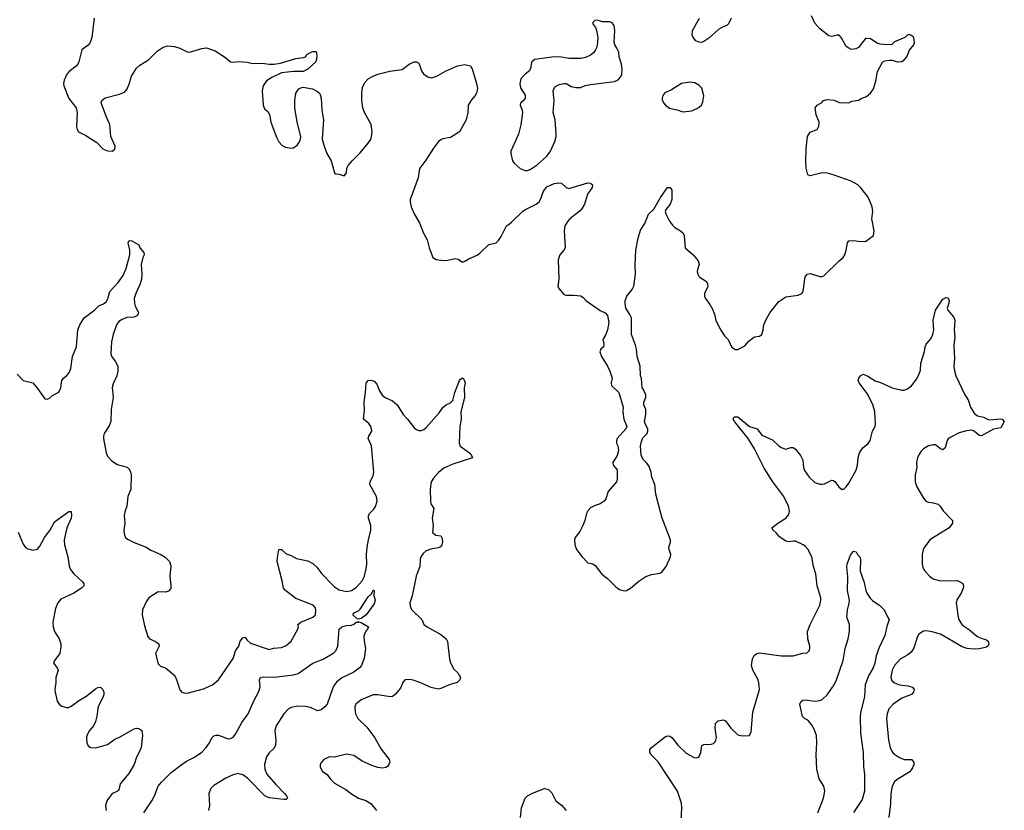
# Model space of a CAD drawing. Header units: inches. Extents: x 2057696 to 2160536, y 827480 to 1016834.
# Tile 375 of 422: x 2125942 to 2134099, y 951130 to 957679. Entities that reach past the tile are written whole.
import ezdxf

# ---------------------------------------------------------------- set-up
doc = ezdxf.new("R2010")
doc.units = ezdxf.units.IN
doc.header["$MEASUREMENT"] = 0
doc.layers.add('C1925', color=7, linetype='Continuous')
doc.layers.add('C1935', color=7, linetype='Continuous')

msp = doc.modelspace()

# ---------------------------------------------------------------- linework, layer by layer
at = {"layer": 'C1925', "color": 5}
for points, elevation in [([(2126558.8, 957690), (2126538.8, 957530), (2126526.8, 957490), (2126510, 957469), (2126458, 957430), (2126433.4, 957330), (2126422.8, 957310), (2126410, 957294), (2126351, 957250), (2126332.8, 957227.2), (2126310, 957178), (2126305.5, 957150), (2126308.2, 957130), (2126350, 957024.7), (2126410.8, 956950), (2126419.1, 956910), (2126413.4, 956790), (2126417.3, 956770), (2126430, 956751), (2126490, 956720.5), (2126581.5, 956661.5), (2126630, 956610.4), (2126642.6, 956602.6), (2126670, 956592), (2126709.6, 956590.4), (2126730, 956606.8), (2126733.6, 956630), (2126698.7, 956710), (2126687.8, 956810), (2126660.5, 956870), (2126617.2, 956990), (2126624, 957010), (2126649.6, 957030.4), (2126770, 957062), (2126810, 957078.8), (2126830, 957101), (2126850, 957144.7), (2126869.6, 957210), (2126910, 957277.1), (2126938, 957302), (2127010, 957347.4), (2127082, 957418), (2127130, 957451), (2127170, 957462.7), (2127223.6, 957456.4), (2127270, 957443.5), (2127330, 957412.3), (2127350, 957410.2), (2127450, 957441.1), (2127490, 957445.7), (2127561.1, 957421.1), (2127646.8, 957366.8), (2127690, 957330.4), (2127710, 957328.2), (2127753.8, 957333.8), (2127826.2, 957326.2), (2127870, 957316.3), (2127950, 957318), (2128010, 957310.5), (2128050, 957310.6), (2128101.5, 957318.5), (2128230, 957356), (2128293.6, 957366.4), (2128308.9, 957371.1), (2128322, 957390), (2128358, 957410), (2128370, 957414.8), (2128394.8, 957414.8), (2128402, 957410), (2128404.7, 957370), (2128394.8, 957330), (2128330, 957269.2), (2128290, 957249.3), (2128210, 957249.5), (2128110, 957238), (2128030, 957200.5), (2127987.1, 957172.9), (2127958.7, 957130), (2127950.3, 957090), (2127958, 956970), (2127970, 956941), (2127997.1, 956917.1), (2128012.8, 956892.8), (2128023, 956830), (2128070, 956704.7), (2128090, 956666), (2128117.1, 956637.1), (2128144.1, 956624.1), (2128190, 956613.4), (2128210, 956617.3), (2128240.1, 956639.9), (2128257.7, 956662.3), (2128269.5, 956690), (2128271.8, 956710), (2128240.7, 956830), (2128221.6, 956950), (2128220.7, 957010), (2128230, 957071.3), (2128254.8, 957105.2), (2128270, 957114.8), (2128290, 957118.8), (2128367.1, 957107.1), (2128410, 957084.7), (2128427.3, 957067.3), (2128440.7, 957030), (2128444, 956930), (2128459.3, 956850), (2128448.2, 956690), (2128464.9, 956630), (2128487.7, 956570), (2128523, 956510), (2128551.1, 956411.1), (2128561, 956401), (2128590, 956398), (2128630, 956384.7), (2128648.7, 956410), (2128653.2, 956450), (2128664, 956470), (2128696, 956510), (2128763.3, 956576.7), (2128830, 956657.1), (2128850, 956687.7), (2128856.4, 956710), (2128861.7, 956750), (2128853.3, 956810), (2128798, 956910), (2128785.3, 956950), (2128776.8, 957010), (2128776.2, 957070), (2128782.7, 957117.3), (2128802, 957158), (2128830, 957188.2), (2128870, 957212.2), (2128910, 957226.7), (2129007.9, 957252.1), (2129110, 957266), (2129170, 957310.6), (2129210, 957330.8), (2129230, 957330.8), (2129250, 957318), (2129274.8, 957250), (2129286.8, 957230), (2129324.7, 957204.7), (2129350, 957196.3), (2129391.9, 957208.1), (2129470, 957253.4), (2129570, 957297.1), (2129630, 957307.3), (2129675.5, 957295.5), (2129690.5, 957270.5), (2129727.3, 957150), (2129733.4, 957110), (2129725.5, 957070), (2129715.5, 957050), (2129685.2, 957014.8), (2129657.1, 956970), (2129655.2, 956910), (2129641.7, 956850), (2129584.9, 956750), (2129510, 956702.6), (2129448.9, 956691.1), (2129430, 956683.6), (2129413, 956670), (2129370, 956615.1), (2129305.9, 956514.1), (2129257.4, 956450), (2129250.3, 956430), (2129242.7, 956370), (2129178, 956190), (2129176.3, 956170), (2129185.5, 956130), (2129210.4, 956070.4), (2129255.2, 955995.2), (2129286.8, 955910), (2129316.7, 955856.7), (2129334, 955790), (2129366, 955710), (2129392.8, 955692.8), (2129450, 955683), (2129490, 955686.8), (2129550, 955700.7), (2129574.4, 955694.4), (2129610, 955671.3), (2129630, 955677.3), (2129662.6, 955697.4), (2129730.9, 955729.1), (2129754.2, 955745.8), (2129830, 955817.6), (2129890, 955830.4), (2129910, 955850.4), (2129930, 955882.4), (2129975.1, 955970), (2130000, 955989.1)], 520), ([(2125922, 954742), (2125970, 954691), (2126051.3, 954670), (2126090, 954624.7), (2126150, 954538), (2126170, 954536), (2126190, 954544), (2126214.5, 954565.5), (2126266.6, 954593.4), (2126282, 954630), (2126292, 954690), (2126306, 954710), (2126330, 954728), (2126349.7, 954750.3), (2126365.1, 954790), (2126381.1, 954890), (2126412.8, 954970), (2126424, 955110), (2126439.7, 955150), (2126475.8, 955210), (2126564.2, 955275.8), (2126598.7, 955310), (2126635.6, 955324.4), (2126658.4, 955341.6), (2126672.7, 955367.3), (2126690, 955427.7), (2126758.2, 955501.8), (2126799, 955561), (2126823, 955617), (2126853.6, 955730), (2126855.1, 955770), (2126841.2, 955830), (2126848, 955850), (2126870, 955846), (2126930, 955814), (2126938, 955790), (2126970, 955751.3), (2126973.4, 955730), (2126962.8, 955710), (2126947.3, 955650), (2126954, 955570), (2126950.3, 955530), (2126939.5, 955490), (2126903.1, 955410), (2126890.4, 955370), (2126892.4, 955330), (2126898.4, 955310), (2126927.3, 955250), (2126918.8, 955230), (2126890, 955214), (2126830, 955211.2), (2126790, 955195.8), (2126762.4, 955177.6), (2126743.1, 955150), (2126715.6, 955070), (2126704.2, 955010), (2126697.4, 954910), (2126706.5, 954886.5), (2126733.4, 954850), (2126754.9, 954810), (2126756.3, 954770), (2126747.3, 954730), (2126716.1, 954663.9), (2126707.9, 954632.1), (2126718, 954550), (2126700.4, 954450), (2126698, 954350), (2126684.2, 954315.8), (2126642.4, 954250), (2126635.8, 954230), (2126637.6, 954210), (2126658, 954090), (2126670, 954063), (2126704.8, 954024.8), (2126750, 953994.4), (2126833.1, 953973.1), (2126852.8, 953952.8), (2126861.3, 953930), (2126864.9, 953910), (2126862.8, 953790), (2126839.1, 953730), (2126830.4, 953650), (2126814.9, 953610), (2126807.7, 953572.3), (2126812, 953510), (2126805.7, 953450), (2126810.4, 953410), (2126819.3, 953390), (2126835.1, 953375.1), (2126890, 953348.4), (2126990.3, 953310.3), (2127030, 953285.5), (2127111.3, 953250), (2127148.1, 953228.1), (2127182.8, 953190), (2127195.5, 953155.5), (2127187, 953070), (2127195.5, 952990), (2127193, 952967), (2127173.7, 952946.3), (2127150, 952937.2), (2127090, 952939), (2127012, 952890), (2126990, 952858), (2126961, 952790), (2126956, 952750), (2126977.3, 952657.3), (2127004, 952570), (2127017.3, 952550), (2127062.8, 952530), (2127094.8, 952510), (2127097.3, 952490), (2127067.3, 952430), (2127090, 952344.7), (2127110, 952324.7), (2127150.6, 952310.6), (2127216.3, 952256.3), (2127232.8, 952232.8), (2127250.6, 952190), (2127268.5, 952128.5), (2127286, 952110), (2127302.4, 952102.4), (2127330, 952100.5), (2127463.7, 952136.3), (2127539, 952170), (2127590, 952211), (2127710, 952386.8), (2127729.7, 952450.3), (2127757.2, 952490), (2127769.2, 952530.8), (2127790, 952558), (2127810, 952564.7), (2127823, 952543), (2127854.6, 952514.6), (2128010, 952463), (2128046, 952474), (2128110, 952477.6), (2128150, 952496.4), (2128191.6, 952530), (2128247, 952630), (2128252.3, 952650), (2128247.3, 952670), (2128272.3, 952690), (2128370.5, 952729.5), (2128392.3, 952750), (2128395.9, 952790), (2128389.8, 952810), (2128373.1, 952830), (2128230, 952885.3), (2128145.1, 952950), (2128126.3, 952970), (2128116.5, 953030), (2128076.4, 953190), (2128076.6, 953223.4), (2128090, 953291), (2128110, 953290.8), (2128150, 953254), (2128190, 953240.5), (2128235.8, 953215.8), (2128330, 953195.8), (2128370, 953173.6), (2128404, 953144), (2128445.2, 953090), (2128530, 952999.6), (2128550, 952980.8), (2128590, 952956.9), (2128650, 952943.9), (2128690, 952950.2), (2128730, 952975.2), (2128778.5, 953030), (2128797.6, 953070), (2128812.2, 953130), (2128817.3, 953170), (2128815.3, 953250), (2128821.1, 953310), (2128831, 953370), (2128852.2, 953450), (2128850.5, 953490), (2128831.4, 953550), (2128830.7, 953570), (2128841.2, 953590), (2128875.1, 953624.9), (2128890, 953647.2), (2128903.1, 953690), (2128898.8, 953730), (2128844.1, 953830), (2128846.6, 953850), (2128870, 953902.6), (2128876.2, 953930), (2128857.8, 954150), (2128829.7, 954210), (2128833.6, 954230), (2128858.4, 954270), (2128858, 954290), (2128852.3, 954310), (2128833.4, 954333.4), (2128789.4, 954370), (2128798.9, 954441.1), (2128796.1, 954510), (2128807.9, 954590), (2128812.1, 954667.9), (2128819.5, 954680.5), (2128830, 954690.4), (2128850, 954692.2), (2128870, 954688.8), (2128881.3, 954681.3), (2128900, 954660), (2128923.8, 954603.8), (2128945.7, 954570), (2128968.8, 954548.8), (2129030, 954520.7), (2129068.9, 954490), (2129118, 954410), (2129154.9, 954370), (2129210, 954298.4), (2129230, 954283.1), (2129250, 954275.8), (2129270, 954277), (2129290, 954284.9), (2129310, 954301.3), (2129416.8, 954423.2), (2129450, 954468.2), (2129476, 954490), (2129510, 954505.3), (2129530, 954524.4), (2129545.8, 954590), (2129584.8, 954690), (2129590, 954699.3), (2129610, 954712), (2129620.9, 954700.9), (2129632.2, 954670), (2129624.4, 954630), (2129626.4, 954550), (2129597, 954430), (2129600.3, 954370), (2129589.1, 954310.9), (2129582, 954170), (2129590, 954147.3), (2129667.7, 954090), (2129685.5, 954070), (2129694, 954050), (2129530, 953998.5), (2129455, 953965), (2129410.8, 953929.2), (2129370, 953880.5), (2129352.2, 953850), (2129341.5, 953790), (2129345.3, 953690), (2129348.5, 953670), (2129372.4, 953630), (2129359.5, 953550), (2129368.8, 953490), (2129362, 953430), (2129390, 953409.2), (2129430, 953403.8), (2129440.9, 953380.9), (2129444.1, 953350), (2129440.1, 953330), (2129427.8, 953312.2), (2129410, 953303.7), (2129347.9, 953292.1), (2129310, 953278.2), (2129283.4, 953256.6), (2129264.6, 953230), (2129258.9, 953210), (2129256.1, 953150), (2129228, 953070), (2129192.2, 952907.8), (2129174.3, 952850), (2129180.8, 952810), (2129191.6, 952790), (2129272.4, 952710), (2129290.5, 952670), (2129317.3, 952650), (2129430, 952587.7), (2129474.9, 952550), (2129487.2, 952527.2), (2129502.9, 952382.9), (2129511.9, 952351.9), (2129539.1, 952299.1), (2129571, 952270), (2129594.8, 952230), (2129587.3, 952210), (2129566, 952190), (2129507.4, 952172.6), (2129430, 952138.4), (2129410, 952134.5), (2129350, 952147.8), (2129257.2, 952190), (2129210, 952205.6), (2129188.2, 952211.8), (2129146, 952214), (2129130, 952209), (2129117.3, 952190), (2129097.6, 952142.4), (2129051.8, 952088.2), (2129030, 952073.6), (2129010, 952069.6), (2128910, 952086), (2128870, 952085.6), (2128770, 952046.3), (2128726.4, 952010), (2128717.6, 951990), (2128717.6, 951970), (2128725.3, 951930), (2128743.1, 951890), (2128818.7, 951818.7), (2128883.8, 951730), (2128936.2, 951636.2), (2129004, 951550), (2129007.3, 951530), (2129000.7, 951510), (2128988.1, 951491.9), (2128975.6, 951484.4), (2128950, 951480.7), (2128910, 951484.2), (2128860.7, 951500.7), (2128778.3, 951538.3), (2128710, 951585.1), (2128650, 951594), (2128550, 951569.3), (2128510, 951573.2), (2128502, 951570), (2128462, 951550), (2128442, 951530), (2128432, 951510), (2128432.7, 951487.3), (2128450, 951452), (2128488.2, 951428.2), (2128514, 951390), (2128550, 951354.8), (2128642.8, 951302.8), (2128690, 951267.3), (2128750, 951230.7), (2128810, 951210.7), (2128850, 951186), (2128897.3, 951130)], 480), ([(2125930, 953433.4), (2125970, 953333.4), (2125990, 953308), (2126010, 953295.5), (2126050, 953285.5), (2126090, 953294), (2126110, 953317.3), (2126149, 953391), (2126193.1, 953446.9), (2126230, 953518.5), (2126350, 953606), (2126370, 953604.7), (2126372.7, 953572.7), (2126368.8, 953550), (2126331.6, 953470), (2126311.5, 953370), (2126313.4, 953330), (2126341.2, 953230), (2126353.5, 953153.5), (2126363.9, 953123.9), (2126390.2, 953090.2), (2126463.7, 953023.7), (2126472.7, 953010), (2126472.4, 952990), (2126454.4, 952970), (2126390, 952928.5), (2126282, 952878), (2126258.7, 952850), (2126238.5, 952801.5), (2126215.6, 952690), (2126218.9, 952650), (2126232, 952610), (2126270.3, 952550), (2126282, 952510), (2126284.2, 952484.2), (2126273.6, 952430), (2126231.4, 952370), (2126222.3, 952350), (2126252.4, 952310), (2126260.3, 952290), (2126242.2, 952230), (2126242.8, 952190), (2126234.3, 952130), (2126236.9, 952110), (2126253.1, 952033.1), (2126268.4, 952010), (2126291.8, 951991.8), (2126330, 951981.3), (2126350, 951983.1), (2126370, 951992.2), (2126436.8, 952043.2), (2126490, 952072.9), (2126570, 952137), (2126590, 952148.2), (2126610.5, 952150.5), (2126630, 952131.3), (2126640.5, 952110), (2126638.4, 952090), (2126633.4, 952070), (2126592.1, 951990), (2126581.8, 951910), (2126570, 951866.6), (2126552.6, 951830), (2126519.6, 951790), (2126497.4, 951750), (2126494.6, 951730), (2126498, 951690), (2126510, 951663), (2126530, 951650.5), (2126571.8, 951648.2), (2126670, 951676.3), (2126730, 951719.3), (2126770, 951737.1), (2126890, 951806.4), (2126910, 951810.4), (2126930, 951808), (2126953, 951790), (2126959.5, 951750), (2126947.7, 951650), (2126938.4, 951621.6), (2126910.3, 951570), (2126890.6, 951510), (2126846, 951434), (2126774.9, 951350), (2126762.9, 951297.1), (2126750, 951286), (2126708.7, 951270), (2126665.5, 951210), (2126653.4, 951170), (2126657.3, 951130)], 460), ([(2126971.5, 951110), (2127038.3, 951210), (2127059.7, 951250), (2127090.7, 951329.3), (2127115.7, 951364.3), (2127197.8, 951442.2), (2127277, 951503), (2127323.9, 951536.1), (2127390, 951571.1), (2127450, 951611.3), (2127485.8, 951650), (2127514.2, 951690), (2127534.3, 951730), (2127550, 951747), (2127570, 951752.9), (2127590, 951751.5), (2127670, 951721.1), (2127690, 951724.6), (2127710, 951737), (2127730, 951760.3), (2127782.6, 951857.4), (2127834.3, 951930), (2127882, 952038), (2127920.9, 952110), (2127934, 952150), (2127928.3, 952210), (2127938, 952230), (2127963.8, 952236.2), (2128050, 952231.8), (2128210, 952251.2), (2128250, 952263.9), (2128370, 952348.3), (2128457, 952383), (2128545.4, 952434.6), (2128562.3, 952450), (2128578, 952490), (2128587.8, 952630), (2128610, 952649), (2128650, 952660.7), (2128690, 952664.7), (2128710, 952671.5), (2128730, 952687.6), (2128748, 952690), (2128750, 952694), (2128750.9, 952690.9), (2128770, 952686.3), (2128830.6, 952650), (2128824, 952630), (2128810, 952613.2), (2128799.3, 952590), (2128794.4, 952570), (2128795.1, 952535.1), (2128808, 952470), (2128795.8, 952390), (2128772.7, 952330), (2128756.3, 952310), (2128710, 952275.6), (2128610, 952227.4), (2128567.2, 952192.8), (2128549.4, 952170.6), (2128535.9, 952144.1), (2128490.3, 952010), (2128470, 951987), (2128438.7, 951961.3), (2128410, 951955.6), (2128350, 951982.7), (2128310.7, 951990.7), (2128247.4, 951992.6), (2128190, 951981), (2128168.7, 951970), (2128130, 951929.6), (2128066, 951830), (2128054.9, 951790), (2128064.4, 951710), (2128060.9, 951670), (2128050, 951645.6), (2128010, 951605.6), (2127987.8, 951572.2), (2127970.2, 951510), (2127972.6, 951470), (2127990, 951428.5), (2128063.4, 951343.4), (2128135.8, 951270), (2128152.4, 951250), (2128160.7, 951230), (2128150, 951220.9), (2128130, 951218.7), (2128010, 951234.5), (2127971.8, 951250), (2127830, 951396.8), (2127790, 951423.9), (2127770, 951430.8), (2127750, 951434), (2127710, 951424.8), (2127650, 951396.4), (2127550, 951336.9), (2127526.3, 951310), (2127510.2, 951270), (2127515.8, 951170), (2127507.1, 951130)], 460)]:
    msp.add_lwpolyline(points, dxfattribs=dict(at, elevation=elevation))
at = {"layer": 'C1925', "color": 5, "elevation": 460}
msp.add_lwpolyline([(2128750, 952712.7), (2128737.5, 952717.5), (2128701.2, 952750), (2128714.2, 952765.8), (2128750, 952783.1), (2128763.3, 952796.7), (2128830, 952898), (2128856.9, 952923.1), (2128870, 952952.7), (2128873.2, 952953.2), (2128878, 952950), (2128877.1, 952910), (2128886.4, 952870), (2128879, 952841), (2128811.7, 952750), (2128770, 952719.6)], close=True, dxfattribs=at)
at = {"layer": 'C1935', "color": 5}
for points, elevation in [([(2130000, 955989.1), (2130017.5, 956002.5), (2130110, 956092.7), (2130132.1, 956107.9), (2130221.6, 956150), (2130246, 956170), (2130257.7, 956190), (2130282, 956258), (2130310, 956293.1), (2130370, 956321.7), (2130408.4, 956328.4), (2130430, 956325.5), (2130468.7, 956288.7), (2130490, 956281.6), (2130650, 956328), (2130670, 956324), (2130686.8, 956310), (2130685.5, 956290), (2130646.2, 956233.8), (2130620.2, 956150), (2130602.5, 956117.5), (2130584.4, 956095.6), (2130500.3, 956030), (2130482, 956010), (2130458.7, 955970), (2130452.4, 955930), (2130462, 955790), (2130450.3, 955769.7), (2130416.3, 955730), (2130403.8, 955690), (2130407.9, 955532.1), (2130400.7, 955470), (2130410.8, 955450), (2130450, 955402.8), (2130470, 955397.3), (2130530, 955397.3), (2130590.7, 955390.7), (2130610, 955378), (2130633.2, 955353.2), (2130750, 955270.7), (2130791, 955250), (2130810.7, 955230), (2130822, 955170), (2130813, 955110), (2130797.3, 955070), (2130774, 955030), (2130782, 954990), (2130777.3, 954970), (2130756, 954950), (2130747.1, 954927.1), (2130761, 954890), (2130811, 954810), (2130831.6, 954768.4), (2130851.3, 954710), (2130841, 954670), (2130846, 954650), (2130904.7, 954590), (2130941, 954470), (2130938.8, 954430), (2130946.8, 954370), (2130971, 954310), (2130964.7, 954290), (2130891.1, 954208.9), (2130886, 954190), (2130886, 954170), (2130896, 954150), (2130902.8, 954110), (2130890.8, 954070), (2130856, 954010), (2130858.8, 953990), (2130890.8, 953950), (2130891, 953870), (2130886, 953850), (2130818, 953770), (2130798, 953710), (2130784.7, 953690), (2130752, 953670), (2130710, 953656), (2130670, 953636), (2130648.3, 953611.7), (2130637.3, 953590), (2130624, 953530), (2130606.8, 953490), (2130581.4, 953438.6), (2130544.7, 953390), (2130538, 953370), (2130541, 953330), (2130556, 953290), (2130602.8, 953230), (2130650, 953180.7), (2130690, 953170.8), (2130710, 953158.8), (2130766, 953086), (2130811, 953050), (2130881.1, 952981.1), (2130910, 952958.8), (2130950, 952947.3), (2130970, 952950.8), (2131002, 952970), (2131072.1, 953027.9), (2131130, 953066.8), (2131177.2, 953082.8), (2131246.3, 953093.7), (2131259.4, 953100.6), (2131297, 953150), (2131332.7, 953230), (2131337, 953250), (2131322, 953290), (2131320.9, 953310), (2131334.5, 953350), (2131332.3, 953370), (2131264.5, 953550), (2131247, 953610), (2131212.7, 953750), (2131202.7, 953830), (2131179, 953890), (2131174, 953930), (2131157.5, 953977.5), (2131141.5, 954001.5), (2131110, 954034), (2131089.6, 954070), (2131084.5, 954150), (2131093.8, 954186.2), (2131105.4, 954214.6), (2131139, 954250), (2131146, 954270), (2131145.2, 954290), (2131124, 954330), (2131119, 954350), (2131129.4, 954410), (2131129.3, 954449.3), (2131113.2, 954490), (2131113.2, 954510), (2131129, 954550), (2131129.2, 954570), (2131110, 954615.3), (2131099, 954630), (2131092.1, 954707.9), (2131085.2, 954730), (2131082.7, 954810), (2131058, 954890), (2131052.3, 954950), (2131043.9, 954983.9), (2131009.3, 955070), (2131009.5, 955210), (2130998, 955238), (2130962.7, 955290), (2130957.2, 955330), (2130957.2, 955350), (2130973.2, 955390), (2131015.6, 955444.4), (2131030, 955472), (2131044.8, 955570), (2131039.7, 955650), (2131047.6, 955770), (2131065.1, 955870), (2131084, 955936), (2131120.7, 955990), (2131150, 956066.8), (2131196, 956110), (2131250, 956206.8), (2131308.7, 956290), (2131332, 956290), (2131345.4, 956265.4), (2131344, 956190), (2131330.4, 956149.6), (2131294, 956106), (2131290.7, 956090), (2131295.5, 956070), (2131324.9, 956010), (2131350, 955975.5), (2131370, 955957.1), (2131417.3, 955930), (2131439.1, 955910), (2131445.5, 955890), (2131454.8, 955790), (2131520.7, 955730), (2131562, 955682), (2131570.7, 955650), (2131556.3, 955610), (2131554, 955590), (2131558.8, 955570), (2131571.3, 955550), (2131630.5, 955510.5), (2131641, 955490), (2131642.8, 955470), (2131615.5, 955410), (2131615.5, 955390), (2131622.4, 955370), (2131659.7, 955319.7), (2131681, 955281), (2131698.4, 955238.4), (2131710, 955186.8), (2131750, 955106.8), (2131780.9, 955060.9), (2131810.3, 955030.3), (2131838.8, 954970), (2131868.3, 954948.3), (2131890, 954947.7), (2131950, 954976.3), (2131983.8, 955016.2), (2132010, 955037.3), (2132030, 955050.8), (2132070, 955058), (2132089.2, 955070.8), (2132102, 955110), (2132107.3, 955150), (2132122.4, 955190), (2132156, 955250), (2132230, 955344.6), (2132290, 955382.7), (2132390, 955398), (2132420.9, 955410), (2132432.6, 955430), (2132449.7, 955550), (2132466.6, 955570), (2132490, 955575.3), (2132570, 955550.4), (2132590, 955550.5), (2132603.6, 955556.4), (2132730, 955682), (2132765.2, 955710), (2132777.2, 955730), (2132789.5, 955770.5), (2132799.3, 955830), (2132810, 955846), (2132849.5, 955850.5), (2132890, 955844), (2132950, 955842), (2133015.1, 955890), (2133020.7, 955930), (2133002, 956030), (2133009.5, 956090), (2133003.7, 956130), (2132970, 956209), (2132910, 956285.2), (2132885.2, 956310), (2132830, 956340.5), (2132690, 956391.5), (2132630, 956406.3), (2132590, 956411.1), (2132490, 956384.8), (2132470, 956394.3), (2132456.7, 956450), (2132453.5, 956510), (2132457.1, 956610), (2132469.4, 956710.6), (2132490, 956747.4), (2132549.2, 956770), (2132563.3, 956796.7), (2132565.1, 956830), (2132541.6, 956890), (2132532.7, 956947.3), (2132549.2, 956970), (2132586.6, 956993.4), (2132602, 957010), (2132630, 957018.8), (2132689.1, 957010.9), (2132730, 956994), (2132750, 956990.7), (2132770, 956994), (2132810, 956991), (2132836.5, 957003.5), (2132890, 957011.3), (2132913.6, 957026.4), (2132957.5, 957042.5), (2132990, 957071), (2133014.9, 957105.1), (2133035.6, 957170), (2133049.6, 957250.4), (2133090, 957326), (2133110, 957337.3), (2133150, 957342.8), (2133170, 957342.8), (2133210, 957331), (2133250, 957331.3), (2133273.2, 957350), (2133290, 957372), (2133314.6, 957425.4), (2133348, 957470), (2133355.3, 957490), (2133348, 957530), (2133330, 957548), (2133310, 957555.3), (2133291.6, 957548.4), (2133274, 957530), (2133190, 957494), (2133167.1, 957472.9), (2133130, 957469.2), (2133070, 957477.2), (2133044.8, 957484.8), (2132990, 957519), (2132956.9, 957523.1), (2132950, 957522), (2132890.3, 957449.7), (2132870, 957436), (2132830, 957432.7), (2132810, 957442.7), (2132790, 957457.2), (2132749.6, 957529.6), (2132730, 957549.3), (2132710, 957549.5), (2132670, 957540.7), (2132646, 957546), (2132570, 957603.5), (2132529.8, 957649.8), (2132500.4, 957710)], 520), ([(2131836.9, 957690), (2131814.3, 957645.7), (2131799.1, 957630), (2131770, 957619.6), (2131730, 957596.8), (2131650, 957524.8), (2131610, 957496.9), (2131590, 957491.1), (2131570, 957492.4), (2131544.6, 957504.6), (2131520.4, 957530), (2131512.3, 957550), (2131516.8, 957590), (2131574.2, 957690)], 520), ([(2131421.3, 951050), (2131427.8, 951150), (2131424.7, 951190), (2131391.1, 951290), (2131232.2, 951532.2), (2131174, 951590), (2131163.7, 951610), (2131162.7, 951630), (2131176, 951650), (2131290, 951739.1), (2131310, 951747.3), (2131330, 951744), (2131350, 951727.3), (2131393, 951670), (2131462.5, 951602.5), (2131530, 951567.3), (2131550, 951564), (2131568, 951570), (2131585.1, 951610), (2131592.5, 951667.5), (2131610, 951675.5), (2131670, 951677.1), (2131690, 951683), (2131702.6, 951697.4), (2131709.7, 951710.3), (2131713.6, 951733.6), (2131702.4, 951810), (2131706.6, 951850), (2131729.6, 951870.4), (2131770, 951879.1), (2131790, 951870.7), (2131833.4, 951810), (2131890, 951756.3), (2131926.2, 951746.2), (2131989.3, 951750.7), (2132000.9, 951779.1), (2132015.5, 951944.5), (2132069.6, 952130.4), (2132066.2, 952186.2), (2132059.6, 952210), (2132016.2, 952290), (2132004.5, 952330), (2132013.8, 952386.2), (2132027.6, 952412.4), (2132049.6, 952430.4), (2132070, 952433.4), (2132250, 952408.5), (2132350, 952410.6), (2132430, 952430.7), (2132465.2, 952434.8), (2132482, 952450), (2132489, 952470), (2132489, 952490), (2132471.7, 952551.7), (2132469.7, 952610), (2132491.2, 952670), (2132569.4, 952830), (2132579.3, 952870), (2132578, 952890), (2132549.6, 952990), (2132536.9, 953090), (2132519.1, 953150), (2132503.5, 953230), (2132470, 953294.5), (2132450, 953317.6), (2132432.3, 953330), (2132370, 953358.7), (2132350, 953360.5), (2132310, 953354.5), (2132290, 953360.9), (2132236.6, 953396.6), (2132209.7, 953429.7), (2132182.7, 953450), (2132173.2, 953470), (2132222.9, 953510), (2132287.6, 953550), (2132305.1, 953570), (2132315.3, 953590), (2132318.8, 953610), (2132309.8, 953650), (2132272.4, 953730), (2132182.6, 953850), (2132110, 953964), (2132030, 954124.5), (2131977.3, 954210), (2131863.7, 954350), (2131853.2, 954370), (2131862, 954390), (2131890, 954390.3), (2131989.2, 954309.2), (2132050.4, 954290), (2132090, 954236.9), (2132179.5, 954199.5), (2132230, 954150.3), (2132250, 954136.5), (2132290, 954122.4), (2132330, 954134.9), (2132350, 954134.4), (2132370, 954120.5), (2132410, 954068.2), (2132430, 954030.6), (2132435.8, 953970), (2132444.2, 953944.2), (2132480.9, 953890), (2132530, 953845.8), (2132569.7, 953830.3), (2132590, 953830.3), (2132610, 953834.9), (2132670, 953864.4), (2132682.4, 953862.4), (2132695.1, 953855.1), (2132728.2, 953810), (2132750, 953790.6), (2132770, 953790.6), (2132790, 953810.6), (2132810, 953840.5), (2132871.6, 953948.4), (2132882.3, 953990), (2132887.5, 954050), (2132899.8, 954090), (2132927.4, 954132.6), (2132970.5, 954169.5), (2132987.3, 954192.7), (2133007.1, 954270), (2133027.9, 954310), (2133032.3, 954330), (2133025.4, 954430), (2133010.9, 954490.9), (2132962.9, 954582.9), (2132895.6, 954670), (2132888.9, 954690), (2132894.8, 954710), (2132910, 954732.9), (2132930, 954742), (2132967.5, 954727.5), (2133027.9, 954687.9), (2133072.8, 954672.8), (2133170, 954628.2), (2133250, 954610.6), (2133270, 954610.7), (2133290, 954619.1), (2133330, 954647.3), (2133374.7, 954705.3), (2133393.6, 954746.4), (2133404, 954776), (2133406.9, 954833.1), (2133438.7, 954930), (2133444.2, 954970), (2133452, 954990), (2133490, 955036.3), (2133505.4, 955070), (2133514, 955110), (2133509.8, 955190), (2133530, 955273.7), (2133590, 955365.3), (2133616.7, 955376.7), (2133633.7, 955373.7), (2133641.6, 955350), (2133639.3, 955330), (2133624.9, 955290), (2133630, 955272), (2133676.7, 955216.7), (2133687.7, 955190), (2133683.8, 955110), (2133688.4, 955050), (2133679.3, 954979.3), (2133686, 954870), (2133680.3, 954810), (2133685.3, 954770), (2133697.1, 954730), (2133772.8, 954572.8), (2133799.3, 954530), (2133818, 954470), (2133850, 954420.5), (2133877.2, 954397.2), (2133925.5, 954385.5), (2133970, 954363.7), (2134070, 954372.6), (2134081, 954370), (2134098.8, 954350), (2134070, 954297.2), (2134010, 954286.6), (2133910, 954230.9), (2133890, 954234.8), (2133850, 954269.7), (2133830, 954278), (2133786.5, 954273.5), (2133723.9, 954256.1), (2133650, 954219.3), (2133634.2, 954205.8), (2133626.4, 954193.6), (2133610, 954133.2), (2133590, 954116), (2133570, 954124.5), (2133530, 954157.6), (2133510, 954158.7), (2133470, 954149.7), (2133430, 954123.5), (2133410, 954103.9), (2133390, 954075.1), (2133379.3, 954050), (2133371.5, 954011.5), (2133373.7, 953970), (2133360.2, 953910), (2133361.1, 953850), (2133374.9, 953810), (2133430, 953714.8), (2133450, 953690.8), (2133470, 953682), (2133510, 953678), (2133550, 953664.9), (2133567.3, 953650), (2133591, 953610), (2133670.8, 953530), (2133670.8, 953510), (2133641.6, 953470), (2133480.5, 953370), (2133436.4, 953310), (2133426.7, 953290), (2133419.5, 953250), (2133417.1, 953170), (2133422.8, 953142.8), (2133436.7, 953116.7), (2133478, 953070), (2133510, 953047), (2133571.3, 953031.3), (2133710, 953033.4), (2133754.8, 953010), (2133762, 952990), (2133759.1, 952970), (2133740.5, 952930), (2133705.5, 952874.5), (2133698.9, 952850), (2133715.2, 952730), (2133722.2, 952710), (2133748, 952670), (2133770, 952651.6), (2133810, 952624.6), (2133870, 952573), (2133898.4, 952558.4), (2133950, 952543.2), (2133964.7, 952530), (2133970.6, 952510), (2133962.4, 952490), (2133950, 952481.4), (2133892.3, 952467.7), (2133850, 952465), (2133790, 952469.8), (2133750, 952483.1), (2133570, 952588.3), (2133490, 952612.7), (2133450, 952617.3), (2133430, 952614.4), (2133391.8, 952590), (2133379, 952570), (2133350, 952477.2), (2133330, 952443.7), (2133300.9, 952419.1), (2133237, 952383), (2133190, 952329.6), (2133170.2, 952290), (2133160.2, 952250), (2133158.6, 952230), (2133166.7, 952206.7), (2133190, 952185.8), (2133229.4, 952169.4), (2133300.7, 952160.7), (2133338, 952150), (2133351, 952130), (2133346.8, 952110), (2133331, 952090), (2133250, 952058.7), (2133178.7, 952010), (2133142.3, 951970), (2133129.1, 951930), (2133124, 951890), (2133140.3, 951710), (2133153.4, 951650), (2133170, 951613.4), (2133180.9, 951600.9), (2133230, 951567.7), (2133270, 951551.6), (2133330.8, 951550), (2133348.2, 951530), (2133348.5, 951510), (2133337.5, 951482.5), (2133314.9, 951450), (2133210, 951386.6), (2133190, 951367.3), (2133170.3, 951330), (2133158.5, 951270), (2133157, 951183), (2133142.6, 951070)], 480), ([(2132555.3, 951110), (2132600.3, 951230), (2132613, 951290), (2132604.4, 951330), (2132565.8, 951390), (2132546.6, 951470), (2132539.3, 951590), (2132546.6, 951690), (2132542.9, 951750), (2132523.2, 951803.2), (2132502.2, 951842.2), (2132470, 951876), (2132444, 951890), (2132427.9, 951907.9), (2132404.7, 952010), (2132412, 952030), (2132430, 952042), (2132450, 952044.6), (2132530, 952034.6), (2132570, 952039.6), (2132590, 952047.6), (2132632.3, 952087.7), (2132690.4, 952169.6), (2132708.6, 952210), (2132763.9, 952370), (2132780.6, 952470), (2132804.8, 952550), (2132817.1, 952610), (2132816.8, 952670), (2132795.6, 952730), (2132799.8, 952790), (2132814.1, 952845.9), (2132815.5, 952870), (2132800.4, 952950), (2132803.3, 953063.3), (2132793.8, 953146.2), (2132797, 953170), (2132824, 953244), (2132850, 953277.3), (2132870.4, 953270.4), (2132882.8, 953250), (2132902.8, 953230), (2132906.8, 953210), (2132906, 953110), (2132938.5, 953018.5), (2132950.7, 952950.7), (2132961, 952930), (2132987.5, 952887.5), (2133007.1, 952867.1), (2133067.1, 952827.1), (2133104.7, 952790), (2133130, 952732), (2133146, 952710), (2133126.4, 952653.6), (2133110, 952579), (2133061.2, 952478.8), (2133037.4, 952410), (2133025.7, 952350), (2133011.6, 952310), (2132975.1, 952244.9), (2132945.7, 952170), (2132941.7, 952070), (2132909.4, 951950.6), (2132904.7, 951910), (2132907.7, 951770), (2132928.8, 951610), (2132933.1, 951490), (2132942, 951430), (2132939.3, 951290), (2132921.5, 951218.5), (2132850, 951112.3)], 460), ([(2130091.4, 951071.4), (2130099.8, 951150), (2130129.8, 951230.2), (2130148.5, 951251.5), (2130190, 951272.4), (2130290, 951310.4), (2130322.6, 951302.6), (2130350, 951276.3), (2130383.7, 951210), (2130431.8, 951171.8), (2130470.3, 951130)], 480)]:
    msp.add_lwpolyline(points, dxfattribs=dict(at, elevation=elevation))
at = {"layer": 'C1935', "color": 5, "elevation": 540}
for points in [[(2130725.8, 957674.2), (2130708, 957672), (2130690, 957655.3), (2130687.7, 957647.7), (2130713.2, 957613.2), (2130720.7, 957590), (2130730.8, 957530), (2130728, 957490), (2130722, 957450), (2130713.4, 957430), (2130695.3, 957404.7), (2130670, 957383.7), (2130630, 957365.6), (2130590, 957357.6), (2130490, 957356.3), (2130430, 957367.6), (2130370, 957371.6), (2130210.9, 957349.1), (2130186, 957330), (2130178, 957310), (2130176.9, 957283.1), (2130165.4, 957254.6), (2130130, 957228.7), (2130094.8, 957190), (2130084.9, 957150), (2130090, 957114), (2130130, 957054), (2130131, 957030), (2130114.4, 957005.6), (2130090, 956986), (2130087.7, 956970), (2130104.9, 956930), (2130107.7, 956910), (2130092.5, 956807.5), (2130073.4, 956730), (2130010.8, 956590), (2130010.8, 956570), (2130024, 956510), (2130038.8, 956490), (2130087.4, 956447.4), (2130130, 956428.7), (2130150, 956430.4), (2130170, 956438.9), (2130230, 956476.9), (2130310, 956547.6), (2130339.8, 956590), (2130374.8, 956670), (2130385.4, 956710), (2130385.4, 956730), (2130376.9, 956850), (2130362, 956910), (2130369.2, 957009.2), (2130362, 957090), (2130376.4, 957123.6), (2130410, 957142), (2130450, 957151.3), (2130468.9, 957151.1), (2130510, 957126), (2130550, 957116), (2130590, 957116), (2130626.3, 957133.7), (2130670, 957142.8), (2130870, 957166.8), (2130898.9, 957181.1), (2130918, 957202), (2130931.3, 957228.7), (2130932.9, 957272.9), (2130927, 957310), (2130909.2, 957370), (2130904.5, 957410), (2130890, 957444), (2130872.3, 957470), (2130866, 957490), (2130872, 957590), (2130866.6, 957630), (2130850, 957653), (2130830, 957661.3), (2130770, 957661.6)], [(2131490, 957160.9), (2131424.7, 957150), (2131342.8, 957097.2), (2131287.5, 957072.5), (2131271.3, 957050), (2131264.7, 957030), (2131265.4, 957014.6), (2131274.8, 956990), (2131291, 956970), (2131325.2, 956945.2), (2131390, 956930.8), (2131435.3, 956915.3), (2131510, 956924), (2131569.4, 956950.6), (2131589.5, 956970.5), (2131602, 956998), (2131609.4, 957049.4), (2131591.8, 957111.8), (2131570, 957134), (2131534.5, 957154.5)]]:
    msp.add_lwpolyline(points, close=True, dxfattribs=at)

doc.saveas('drawing.dxf')
